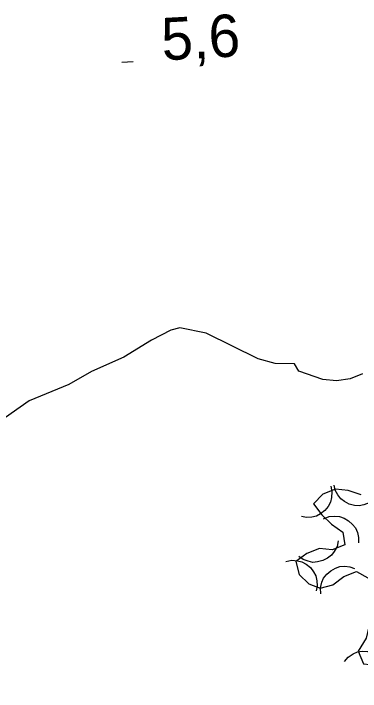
# Model space of a CAD drawing. Extents: x 336540 to 340074, y 5572036 to 5573747.
# Drawn here: x 338144.92 to 338169.51, y 5572984.56 to 5573032.6 of the extents above; entities that cross this region are included whole.
import ezdxf

# ---------------------------------------------------------------- set-up
doc = ezdxf.new("R2010")
doc.units = 0
for name, color, linetype in [('Niveau 1', 7, 'Continuous'), ('Niveau 3', 7, 'Continuous'), ('Niveau 44', 7, 'Continuous')]:
    doc.layers.add(name, color=color, linetype=linetype)

msp = doc.modelspace()

# ---------------------------------------------------------------- linework, layer by layer
at = {"layer": 'Niveau 1'}
msp.add_lwpolyline([(338169.66, 5573007.06), (338168.77, 5573006.71), (338167.81, 5573006.57), (338166.85, 5573006.66), (338165.14, 5573007.25), (338164.84, 5573007.79), (338163.46, 5573007.8), (338162.27, 5573008.14), (338158.57, 5573009.95), (338156.72, 5573010.34), (338156.08, 5573010.16), (338154.7, 5573009.45), (338152.75, 5573008.26), (338150.46, 5573007.24), (338148.84, 5573006.32), (338146.02, 5573005.15), (338143.7, 5573003.53)], dxfattribs=at)
at = {"layer": 'Niveau 3'}
msp.add_line((338152.6, 5573029.16), (338153.4, 5573029.2), dxfattribs=at)
at = {"layer": 'Niveau 44'}
for points in [[(338167.4, 5572999.12), (338167.49, 5572998.71), (338167.46, 5572998.31), (338167.39, 5572997.98), (338167.22, 5572997.67), (338166.99, 5572997.39), (338166.68, 5572997.16), (338166.4, 5572996.99), (338166.06, 5572996.91), (338165.68, 5572996.89), (338165.33, 5572996.95)], [(338170.47, 5572998.17), (338170.13, 5572997.92), (338169.75, 5572997.79), (338169.43, 5572997.72), (338169.08, 5572997.74), (338168.72, 5572997.84), (338168.38, 5572998.02), (338168.12, 5572998.21), (338167.9, 5572998.49), (338167.73, 5572998.82), (338167.64, 5572999.17)], [(338169.56, 5572998.49), (338168.65, 5572998.81), (338167.75, 5572998.9), (338166.85, 5572998.54), (338166.19, 5572997.85), (338166.77, 5572997.07), (338167.46, 5572996.41), (338168.26, 5572995.86), (338168.4, 5572994.96), (338167.5, 5572994.6), (338166.6, 5572994.7), (338165.7, 5572994.34), (338164.92, 5572993.76), (338165.17, 5572992.86), (338165.86, 5572992.19), (338166.65, 5572991.87), (338167.55, 5572992.12), (338168.33, 5572992.7), (338169.23, 5572993.06), (338170.03, 5572992.62)], [(338166.9, 5572996.8), (338167.29, 5572996.95), (338167.69, 5572996.98), (338168.02, 5572996.96), (338168.35, 5572996.84), (338168.67, 5572996.66), (338168.95, 5572996.4), (338169.16, 5572996.15), (338169.29, 5572995.82), (338169.37, 5572995.46), (338169.37, 5572995.1)], [(338167.94, 5572995.23), (338167.85, 5572994.83), (338167.65, 5572994.47), (338167.45, 5572994.21), (338167.17, 5572994), (338166.84, 5572993.83), (338166.46, 5572993.75), (338166.14, 5572993.71), (338165.8, 5572993.79), (338165.45, 5572993.92), (338165.15, 5572994.12)], [(338164.23, 5572993.78), (338164.64, 5572993.86), (338165.04, 5572993.82), (338165.36, 5572993.75), (338165.67, 5572993.58), (338165.96, 5572993.35), (338166.18, 5572993.04), (338166.35, 5572992.75), (338166.42, 5572992.41), (338166.44, 5572992.04), (338166.38, 5572991.69)], [(338166.7, 5572991.49), (338166.68, 5572991.9), (338166.78, 5572992.3), (338166.9, 5572992.6), (338167.12, 5572992.88), (338167.4, 5572993.12), (338167.74, 5572993.3), (338168.04, 5572993.41), (338168.4, 5572993.43), (338168.76, 5572993.39), (338169.1, 5572993.28)], [(338170.31, 5572990.03), (338169.91, 5572988.34), (338169.36, 5572987.42), (338169.72, 5572986.53), (338170.62, 5572986.43), (338171.52, 5572986.57), (338172.3, 5572987.04), (338172.85, 5572987.73), (338173.52, 5572988.3), (338174.42, 5572988.21), (338175.23, 5572987.66), (338175.58, 5572986.77), (338175.38, 5572985.86), (338174.05, 5572984.47)], [(338168.37, 5572986.68), (338168.64, 5572987), (338168.99, 5572987.22), (338169.29, 5572987.36), (338169.63, 5572987.41), (338170, 5572987.4), (338170.37, 5572987.29), (338170.67, 5572987.17), (338170.94, 5572986.95), (338171.19, 5572986.67), (338171.35, 5572986.35)]]:
    msp.add_lwpolyline(points, dxfattribs=at)

# ---------------------------------------------------------------- texts
at = {"layer": 'Niveau 3'}
msp.add_text('5,6    ', height=3, rotation=3.1182, dxfattribs=at).set_placement((338155.48, 5573029.28))

doc.saveas('drawing.dxf')
